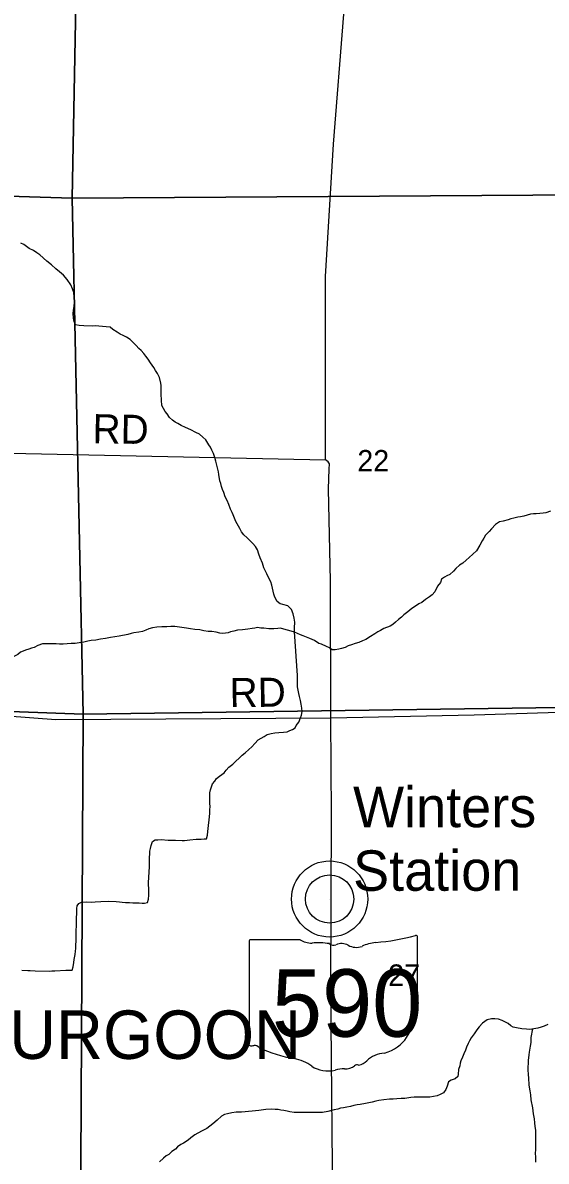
# Model space of a CAD drawing. Extents: x 1588073 to 2013523, y 1090242 to 1357120.
# Drawn here: x 1763053 to 1768455, y 1191885 to 1203633 of the extents above; entities that cross this region are included whole.
import ezdxf

# ---------------------------------------------------------------- set-up
doc = ezdxf.new("R2010")
doc.units = 0
for name, color, linetype in [('GM_X_Corporation_Text', 7, 'Continuous'), ('GM_X_Minor_River', 7, 'Continuous'), ('GM_X_Section', 7, 'Continuous'), ('GM_X_Section_Text', 7, 'Continuous'), ('GM_X_State_Location', 7, 'Continuous'), ('GM_X_State_Route', 7, 'Continuous'), ('GM_X_State_Shield', 7, 'Continuous'), ('GM_X_Township_Road', 7, 'Continuous'), ('GM_X_Township_Road_Text', 7, 'Continuous'), ('GM_X_Unincorporated', 7, 'Continuous'), ('GM_X_Unincorporated_Location', 7, 'Continuous'), ('GM_X_Unincorporated_Text', 7, 'Continuous')]:
    doc.layers.add(name, color=color, linetype=linetype)

msp = doc.modelspace()

# ---------------------------------------------------------------- linework, layer by layer
at = {"layer": 'GM_X_Minor_River'}
for points in [[(1763598, 1200517), (1763584, 1200551), (1763578, 1200585), (1763575, 1200637), (1763577, 1200664), (1763585, 1200708), (1763586, 1200748), (1763584, 1200806), (1763579, 1200848), (1763565, 1200888), (1763549, 1200930), (1763512, 1200985), (1763472, 1201029), (1763433, 1201062), (1763395, 1201094), (1763349, 1201135), (1763303, 1201173), (1763228, 1201238), (1763198, 1201257), (1763164, 1201283), (1763120, 1201305), (1763066, 1201346), (1763035, 1201358)], [(1765859, 1197345), (1765858, 1197364), (1765858, 1197390), (1765860, 1197446), (1765855, 1197488), (1765845, 1197534), (1765828, 1197580), (1765790, 1197615), (1765738, 1197631), (1765710, 1197638), (1765678, 1197662), (1765653, 1197706), (1765643, 1197735), (1765624, 1197831), (1765612, 1197865), (1765594, 1197901), (1765571, 1197946), (1765541, 1198008), (1765526, 1198058), (1765504, 1198113), (1765491, 1198151), (1765477, 1198195), (1765455, 1198228), (1765429, 1198258), (1765396, 1198290), (1765370, 1198317), (1765334, 1198349), (1765310, 1198379), (1765293, 1198414), (1765265, 1198462), (1765253, 1198488), (1765240, 1198520), (1765226, 1198555), (1765214, 1198581), (1765198, 1198615), (1765179, 1198661), (1765161, 1198702), (1765142, 1198742), (1765128, 1198784), (1765114, 1198818), (1765105, 1198848), (1765097, 1198877), (1765087, 1198907), (1765076, 1198971), (1765072, 1198999), (1765064, 1199041), (1765057, 1199067), (1765047, 1199110), (1765037, 1199148), (1765022, 1199188), (1765006, 1199224), (1764990, 1199252), (1764975, 1199279), (1764941, 1199329), (1764913, 1199357), (1764877, 1199386), (1764839, 1199406), (1764786, 1199431), (1764734, 1199457), (1764688, 1199476), (1764652, 1199498), (1764626, 1199513), (1764598, 1199531), (1764568, 1199561), (1764543, 1199596), (1764523, 1199622), (1764505, 1199654), (1764489, 1199684), (1764484, 1199737), (1764482, 1199799), (1764483, 1199849), (1764481, 1199889), (1764478, 1199915), (1764464, 1199971), (1764445, 1200014), (1764423, 1200044), (1764407, 1200074), (1764373, 1200124), (1764346, 1200161), (1764322, 1200193), (1764302, 1200219), (1764276, 1200250), (1764251, 1200272), (1764223, 1200302), (1764197, 1200329), (1764161, 1200363), (1764123, 1200390), (1764090, 1200404), (1764060, 1200420), (1764026, 1200441), (1763984, 1200469), (1763956, 1200491), (1763914, 1200496), (1763876, 1200500), (1763840, 1200503), (1763806, 1200505), (1763772, 1200503), (1763684, 1200504), (1763634, 1200509), (1763598, 1200517)], [(1768500, 1198593), (1768452, 1198577), (1768422, 1198571), (1768389, 1198568), (1768351, 1198566), (1768323, 1198564), (1768293, 1198561), (1768257, 1198551), (1768223, 1198541), (1768191, 1198536), (1768163, 1198530), (1768122, 1198520), (1768090, 1198514), (1768064, 1198503), (1768012, 1198491), (1767972, 1198484), (1767933, 1198456), (1767891, 1198410), (1767866, 1198382), (1767830, 1198345), (1767812, 1198315), (1767795, 1198287), (1767769, 1198241), (1767736, 1198185), (1767698, 1198149), (1767661, 1198116), (1767629, 1198088), (1767593, 1198056), (1767560, 1198035), (1767522, 1198001), (1767498, 1197973), (1767461, 1197939), (1767431, 1197926), (1767405, 1197912)], [(1767405, 1197912), (1767376, 1197890), (1767364, 1197858), (1767334, 1197818), (1767305, 1197762), (1767279, 1197729), (1767252, 1197709), (1767210, 1197681), (1767170, 1197651), (1767139, 1197638), (1767105, 1197614), (1767069, 1197588), (1767026, 1197553), (1766986, 1197523), (1766960, 1197501), (1766931, 1197475), (1766899, 1197448), (1766873, 1197424), (1766846, 1197408), (1766778, 1197381), (1766744, 1197361), (1766718, 1197349), (1766685, 1197327), (1766643, 1197300), (1766592, 1197270), (1766558, 1197255), (1766522, 1197239), (1766484, 1197227), (1766446, 1197214), (1766413, 1197202), (1766381, 1197186), (1766343, 1197176), (1766315, 1197169), (1766277, 1197161), (1766247, 1197161), (1766217, 1197184), (1766187, 1197198), (1766137, 1197219), (1766109, 1197229), (1766063, 1197259), (1766017, 1197280), (1765981, 1197292), (1765947, 1197307), (1765921, 1197317), (1765858, 1197346), (1765822, 1197356), (1765786, 1197364), (1765746, 1197377), (1765714, 1197385), (1765685, 1197383), (1765643, 1197380), (1765591, 1197380), (1765541, 1197385), (1765509, 1197385), (1765475, 1197391), (1765447, 1197386), (1765421, 1197382), (1765375, 1197374), (1765322, 1197369), (1765270, 1197365), (1765232, 1197356), (1765198, 1197348), (1765172, 1197338), (1765118, 1197331), (1765086, 1197335), (1765048, 1197343), (1765004, 1197352), (1764967, 1197352), (1764923, 1197359), (1764879, 1197367), (1764829, 1197372), (1764783, 1197380), (1764743, 1197385), (1764671, 1197397), (1764623, 1197404), (1764581, 1197404), (1764541, 1197399), (1764487, 1197399), (1764437, 1197396), (1764391, 1197388), (1764354, 1197378), (1764324, 1197365), (1764290, 1197353), (1764252, 1197343), (1764200, 1197336), (1764171, 1197330), (1764139, 1197320), (1764049, 1197303), (1764005, 1197296), (1763959, 1197288), (1763908, 1197278), (1763856, 1197271), (1763806, 1197263), (1763760, 1197258), (1763726, 1197252), (1763685, 1197241), (1763637, 1197235), (1763593, 1197229), (1763553, 1197228), (1763511, 1197224), (1763471, 1197221)], [(1765036, 1195808), (1765053, 1195834), (1765085, 1195860), (1765133, 1195893), (1765154, 1195919), (1765180, 1195951), (1765221, 1195983), (1765253, 1196012), (1765287, 1196044), (1765318, 1196074), (1765350, 1196100), (1765386, 1196135), (1765417, 1196163), (1765447, 1196195), (1765482, 1196233), (1765512, 1196250), (1765544, 1196268), (1765574, 1196288), (1765615, 1196300), (1765653, 1196307), (1765695, 1196309), (1765743, 1196314), (1765783, 1196316), (1765811, 1196330), (1765838, 1196339), (1765864, 1196357), (1765876, 1196383), (1765902, 1196417), (1765919, 1196461), (1765931, 1196489), (1765936, 1196525), (1765932, 1196559), (1765926, 1196601), (1765921, 1196641), (1765909, 1196680), (1765901, 1196710), (1765896, 1196746), (1765890, 1196780), (1765888, 1196814), (1765889, 1196840), (1765887, 1196870), (1765887, 1196896), (1765859, 1197348)], [(1763471, 1197221), (1763433, 1197221), (1763399, 1197223), (1763296, 1197224), (1763256, 1197223), (1763208, 1197207), (1763172, 1197187), (1763142, 1197180), (1763115, 1197168), (1763083, 1197160), (1763057, 1197150), (1763029, 1197139), (1763003, 1197113), (1762968, 1197097), (1762930, 1197080), (1762880, 1197058), (1762842, 1197048), (1762809, 1197045), (1762777, 1197045), (1762749, 1197043), (1762707, 1197028), (1762677, 1197018), (1762643, 1197008), (1762315, 1197133)], [(1763045, 1193857), (1763105, 1193854), (1763131, 1193852), (1763183, 1193850), (1763325, 1193848), (1763353, 1193850), (1763385, 1193850), (1763498, 1193857), (1763528, 1193858), (1763564, 1193856), (1763572, 1193890), (1763581, 1193936), (1763585, 1193968), (1763593, 1194020), (1763596, 1194054), (1763600, 1194082), (1763602, 1194116), (1763605, 1194160), (1763606, 1194272), (1763608, 1194308), (1763609, 1194377), (1763607, 1194405), (1763610, 1194433), (1763610, 1194461), (1763612, 1194493), (1763616, 1194519), (1763633, 1194545), (1763659, 1194557), (1763711, 1194562), (1763759, 1194560), (1763799, 1194563), (1763859, 1194567), (1763936, 1194568), (1764016, 1194565), (1764050, 1194563), (1764078, 1194558), (1764114, 1194556), (1764154, 1194554), (1764188, 1194553), (1764254, 1194553), (1764284, 1194548), (1764310, 1194548), (1764342, 1194556), (1764351, 1194588), (1764353, 1194632), (1764354, 1194678), (1764350, 1194758), (1764355, 1194818), (1764358, 1194868), (1764360, 1194925), (1764361, 1194987), (1764361, 1195021), (1764363, 1195057), (1764366, 1195085), (1764372, 1195113), (1764378, 1195143), (1764393, 1195185), (1764419, 1195203), (1764447, 1195202), (1764481, 1195204), (1764555, 1195199), (1764581, 1195197), (1764629, 1195199), (1764698, 1195194), (1764724, 1195194), (1764778, 1195201), (1764842, 1195209), (1764896, 1195210), (1764924, 1195212), (1764950, 1195213), (1764961, 1195249), (1764963, 1195286), (1764970, 1195348), (1764976, 1195408), (1764983, 1195472), (1764985, 1195510), (1764988, 1195544), (1764984, 1195576), (1764984, 1195620), (1764983, 1195656), (1764985, 1195688), (1764991, 1195716), (1765000, 1195750), (1765012, 1195780), (1765036, 1195808)], [(1768029, 1193323), (1768001, 1193339), (1767963, 1193352), (1767925, 1193356), (1767891, 1193356), (1767845, 1193345), (1767798, 1193309), (1767764, 1193271), (1767739, 1193240), (1767711, 1193200), (1767680, 1193158), (1767662, 1193128), (1767650, 1193100), (1767633, 1193064), (1767621, 1193030), (1767605, 1192992), (1767590, 1192958), (1767574, 1192923), (1767568, 1192897), (1767565, 1192868), (1767551, 1192833), (1767548, 1192784), (1767544, 1192758), (1767514, 1192737), (1767474, 1192723), (1767447, 1192705), (1767433, 1192659), (1767419, 1192625), (1767394, 1192592), (1767362, 1192574), (1767330, 1192560), (1767253, 1192547), (1767185, 1192545), (1767151, 1192548), (1767121, 1192548), (1767091, 1192546), (1767057, 1192543), (1766995, 1192533), (1766957, 1192532), (1766912, 1192528), (1766876, 1192526), (1766838, 1192527), (1766780, 1192519), (1766728, 1192512), (1766696, 1192506), (1766660, 1192496), (1766589, 1192481), (1766535, 1192472), (1766503, 1192466), (1766469, 1192460), (1766435, 1192451), (1766396, 1192443), (1766364, 1192437), (1766332, 1192434), (1766304, 1192422), (1766266, 1192414), (1766200, 1192399), (1766145, 1192389), (1766117, 1192388), (1765953, 1192389), (1765897, 1192388), (1765853, 1192388), (1765809, 1192395), (1765781, 1192401), (1765749, 1192409), (1765717, 1192413), (1765689, 1192418), (1765657, 1192420), (1765618, 1192422), (1765562, 1192419), (1765488, 1192410), (1765422, 1192402), (1765311, 1192393), (1765257, 1192392), (1765211, 1192384), (1765165, 1192375), (1765135, 1192367), (1765105, 1192351), (1765060, 1192310), (1765016, 1192270), (1764985, 1192246), (1764953, 1192222), (1764903, 1192199), (1764860, 1192175), (1764828, 1192158), (1764786, 1192126), (1764759, 1192102), (1764711, 1192073), (1764685, 1192059), (1764650, 1192035), (1764630, 1192009), (1764592, 1191985), (1764559, 1191956), (1764533, 1191940), (1764507, 1191918), (1764466, 1191880)], [(1768472, 1193295), (1768433, 1193279), (1768403, 1193269), (1768369, 1193260), (1768327, 1193252), (1768287, 1193246), (1768251, 1193247), (1768203, 1193251), (1768149, 1193262), (1768115, 1193270), (1768089, 1193282), (1768063, 1193305), (1768029, 1193323)], [(1768314, 1193250), (1768298, 1193162), (1768295, 1193110), (1768289, 1193072), (1768278, 1193012), (1768276, 1192982), (1768268, 1192924), (1768267, 1192830), (1768270, 1192779), (1768272, 1192743), (1768275, 1192675), (1768279, 1192649), (1768287, 1192613), (1768292, 1192571), (1768298, 1192518), (1768313, 1192438), (1768322, 1192374), (1768330, 1192322), (1768335, 1192282), (1768339, 1192243), (1768343, 1192207), (1768346, 1192169), (1768345, 1192039), (1768343, 1192009), (1768342, 1191961), (1768344, 1191935), (1768346, 1191907), (1768345, 1191877)]]:
    msp.add_lwpolyline(points, dxfattribs=at)
at = {"layer": 'GM_X_Section'}
for points in [[(1758457, 1207275), (1763664, 1207109), (1763564, 1201823), (1758404, 1201985)], [(1768903, 1207162), (1768847, 1201856), (1763564, 1201823), (1763664, 1207109)], [(1763564, 1201823), (1763676, 1196498), (1758320, 1196693), (1758404, 1201985)], [(1768847, 1201856), (1768839, 1196569), (1763676, 1196498), (1763564, 1201823)], [(1758320, 1196693), (1763676, 1196498), (1763648, 1191188), (1758303, 1191389)], [(1763676, 1196498), (1768839, 1196569), (1768880, 1191210), (1763648, 1191188)]]:
    msp.add_lwpolyline(points, close=True, dxfattribs=at)
at = {"layer": 'GM_X_State_Route'}
msp.add_lwpolyline([(1766255, 1191097), (1766232, 1193686), (1766239, 1195456), (1766234, 1196459), (1766229, 1197870), (1766210, 1198823), (1766216, 1199027), (1766217, 1199082), (1766206, 1199103), (1766176, 1199123), (1766178, 1200218), (1766176, 1201013), (1766260, 1202381), (1766366, 1203721), (1766414, 1204430), (1768832, 1204485), (1768861, 1206516), (1768949, 1208470), (1769098, 1211769), (1769131, 1212444), (1769476, 1218120), (1769484, 1218172)], dxfattribs=at)
at = {"layer": 'GM_X_State_Shield'}
for p, q in [((1765388, 1194152), (1765388, 1193096)), ((1765915, 1194170), (1765405, 1194170)), ((1767128, 1193644), (1767128, 1194197)), ((1767128, 1193644), (1767128, 1193644))]:
    msp.add_line(p, q, dxfattribs=at)
for centre, major_axis, start_param, end_param in [((1765408, 1194155), (20.2, 0), 1.712693, 3.28349), ((1766036, 1194293), (196, 0), 4.042523, 4.731795), ((1766101, 1193577), (702, 0), 1.404758, 1.657858), ((1766260, 1194160), (56.4, 0), 3.836095, 5.185415), ((1766343, 1194038), (117, 0), 0.950623, 2.079405), ((1766744, 1193848), (371, 0), 1.699011, 2.107814), ((1766508, 1195611), (1845, 0), 4.814394, 5.042369), ((1767109, 1194199), (19.4, 0), 6.141152, 7.989035), ((1766495, 1194205), (141, 0), 4.081561, 5.145723), ((1767124, 1193603), (30, 0), 1.883978, 3.671073), ((1766933, 1193533), (180, 0), 5.934695, 6.695948), ((1767108, 1193642), (20.7, 0), 5.05454, 6.418171), ((1767198, 1193413), (131, 0), 2.387724, 3.262537), ((1766612, 1193342), (462, 0), 5.101752, 6.440018), ((1765408, 1193093), (20.3, 0), 3.00124, 4.508301), ((1765411, 1193201), (155, 0), 4.665946, 4.897461), ((1765443, 1193035), (56, 0), 0.519207, 1.627899), ((1766150, 1193984), (1333, 0), 4.195997, 4.488961), ((1765752, 1192621), (417, 0), 0.823519, 1.323587), ((1766806, 1192799), (253, 0), 1.647645, 2.488434), ((1766203, 1193029), (265, 0), 4.026481, 4.996735), ((1766356, 1192664), (217, 0), 1.495662, 1.94098), ((1766376, 1192950), (141, 0), 4.691044, 5.507374), ((1766503, 1192848), (39.7, 0), 1.147584, 2.315152), ((1766486, 1192993), (149, 0), 4.937069, 5.64225)]:
    msp.add_ellipse(centre, major_axis=major_axis, ratio=0.8, start_param=start_param, end_param=end_param, dxfattribs=at)
at = {"layer": 'GM_X_Township_Road'}
for points in [[(1759662, 1199261), (1766176, 1199123)], [(1758295, 1196671), (1758736, 1196666), (1759115, 1196665), (1759416, 1196685), (1759663, 1196736), (1759852, 1196730), (1760535, 1196659), (1763395, 1196443), (1766234, 1196459)], [(1766234, 1196459), (1767710, 1196490), (1769349, 1196543), (1771450, 1196554)]]:
    msp.add_lwpolyline(points, dxfattribs=at)
at = {"layer": 'GM_X_Unincorporated'}
for radius in [393, 249]:
    msp.add_circle((1766220, 1194591), radius, dxfattribs=at)
at = {"layer": 'GM_X_Unincorporated_Location'}
msp.add_line((1766220, 1194591), (1766220, 1194591), dxfattribs=at)

# ---------------------------------------------------------------- texts
at = {"layer": 'GM_X_Corporation_Text'}
msp.add_text('BURGOON', height=500, rotation=0, dxfattribs=at).set_placement((1762469, 1192941))
at = {"layer": 'GM_X_Section_Text'}
for s, p in [('22', (1766506, 1199003)), ('27', (1766825, 1193695))]:
    msp.add_text(s, height=221, rotation=0, dxfattribs=at).set_placement(p)
at = {"layer": 'GM_X_State_Location'}
for s in ['s', 'r']:
    msp.add_text(s, height=1, dxfattribs=at).set_placement((1766239, 1193554))
msp.add_text('590', height=1, rotation=0, dxfattribs=at).set_placement((1765886, 1193481))
at = {"layer": 'GM_X_State_Shield'}
msp.add_text('590', height=696.1, dxfattribs=at).set_placement((1765624, 1193170))
at = {"layer": 'GM_X_Township_Road_Text'}
for rotation, p in [(359.0128, (1763771, 1199295)), (0.4937, (1765189, 1196571))]:
    msp.add_text('RD', height=300, rotation=rotation, dxfattribs=at).set_placement(p)
at = {"layer": 'GM_X_Unincorporated_Text'}
for s, p in [('Winters', (1766462, 1195332)), ('Station', (1766462, 1194676))]:
    msp.add_text(s, height=417, rotation=0, dxfattribs=at).set_placement(p)

doc.saveas('drawing.dxf')
